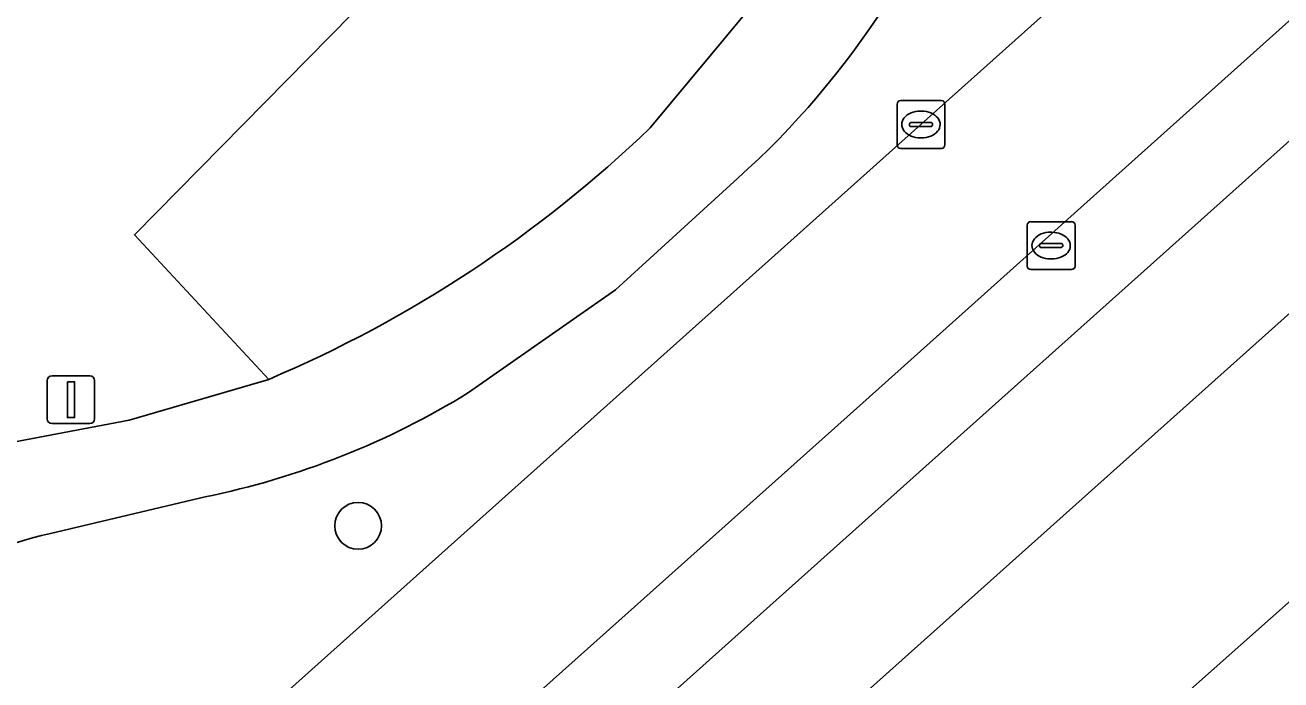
# Model space of a CAD drawing. Extents: x 162172 to 163187, y 382874 to 383685.
# Drawn here: x 162616.09 to 162642.35, y 383200.7 to 383214.38 of the extents above; entities that cross this region are included whole.
import ezdxf

# ---------------------------------------------------------------- set-up
doc = ezdxf.new("R2010")
doc.units = 0
for name, color, linetype in [('IMGEO_Berm_groen', 7, 'Continuous'), ('IMGEO_Boom', 7, 'Continuous'), ('IMGEO_Erf', 7, 'Continuous'), ('IMGEO_Groenvoorziening', 7, 'Continuous'), ('IMGEO_Hek', 7, 'Continuous'), ('IMGEO_Kolk', 7, 'Continuous'), ('IMGEO_Lichtmast', 7, 'Continuous'), ('IMGEO_Parkeervlak_open', 7, 'Continuous'), ('IMGEO_Rijbaan_lokaal_open', 7, 'Continuous'), ('IMGEO_Voetpad_gesloten', 7, 'Continuous'), ('IMGEO_Voetpad_open', 7, 'Continuous')]:
    doc.layers.add(name, color=color, linetype=linetype)

msp = doc.modelspace()

# ---------------------------------------------------------------- linework, layer by layer
at = {"layer": 'IMGEO_Berm_groen'}
for points in [[(162632.217, 383215.912), (162632.733, 383216.809), (162630.462, 383219.659), (162624.74, 383216.468), (162618.378, 383210.002), (162621.186, 383206.981)], [(162629.161, 383212.235), (162632.217, 383215.912)]]:
    msp.add_lwpolyline(points, dxfattribs=at)
msp.add_arc((162610.879, 383231.306), 26.418, 292.9638, 313.7907, dxfattribs=at)
at = {"layer": 'IMGEO_Boom'}
msp.add_circle((162623.054, 383203.92), 0.489, dxfattribs=at)
at = {"layer": 'IMGEO_Erf'}
msp.add_lwpolyline([(162692.642, 383246.796), (162622.24, 383184.334), (162683.702, 383170.501)], dxfattribs=at)
at = {"layer": 'IMGEO_Groenvoorziening'}
for points in [[(162621.087, 383200.028), (162634.825, 383212.308), (162648.558, 383224.594), (162664.524, 383238.887), (162682.786, 383255.183), (162694.039, 383265.267), (162692.78, 383266.853), (162685.727, 383274.676), (162683.85, 383272.761), (162682.952, 383271.387), (162681.533, 383267.742), (162680.901, 383265.269), (162677.894, 383259.501), (162670.493, 383252.848), (162672.884, 383250.606), (162664.454, 383243.618), (162662.446, 383245.946), (162649.984, 383234.92)], [(162689.625, 383250.21), (162689.305, 383250), (162664.293, 383227.801), (162660.781, 383224.678), (162625.12, 383192.791), (162627.743, 383189.782), (162624.342, 383186.791), (162621.746, 383189.775), (162621.727, 383189.758), (162619.551, 383187.812), (162618.811, 383184.628), (162656.37, 383176.3), (162664.103, 383174.592), (162683.655, 383170.289), (162683.702, 383170.501), (162622.24, 383184.334), (162692.642, 383246.796), (162709.753, 383226.486), (162712.311, 383195.573)], [(162615.248, 383205.554), (162618.269, 383206.125), (162621.186, 383206.981), (162618.378, 383210.002), (162624.74, 383216.468), (162630.462, 383219.659), (162632.733, 383216.809), (162634.719, 383222.024), (162635.475, 383227.035), (162635.943, 383230.477)], [(162630.993, 383211.185), (162628.435, 383208.852), (162625.366, 383206.705)], [(162619.857, 383204.525), (162616.619, 383203.761)]]:
    msp.add_lwpolyline(points, dxfattribs=at)
for centre, radius, start, end in [((162619.346, 383224.234), 17.491, 311.7488, 342.9775), ((162616.436, 383221.22), 17.042, 281.5794, 301.5996), ((162618.371, 383195.933), 8.022, 102.613, 124.6479)]:
    msp.add_arc(centre, radius, start, end, dxfattribs=at)
at = {"layer": 'IMGEO_Hek'}
msp.add_lwpolyline([(162683.702, 383170.501), (162622.24, 383184.334), (162692.642, 383246.796), (162709.753, 383226.486), (162712.533, 383192.884)], dxfattribs=at)
at = {"layer": 'IMGEO_Kolk'}
for p, q in [((162634.324, 383211.882), (162634.324, 383212.734)), ((162634.399, 383212.808), (162635.251, 383212.808)), ((162635.325, 383212.734), (162635.325, 383211.882)), ((162634.812, 383212.588), (162634.837, 383212.588)), ((162634.583, 383212.302), (162634.583, 383212.314)), ((162635.021, 383212.265), (162634.623, 383212.265)), ((162634.626, 383212.351), (162635.024, 383212.351)), ((162635.067, 383212.314), (162635.067, 383212.302)), ((162634.835, 383212.028), (162634.81, 383212.028)), ((162635.251, 383211.808), (162634.399, 383211.808)), ((162637.046, 383209.351), (162637.046, 383210.203)), ((162637.121, 383210.277), (162637.973, 383210.277)), ((162637.534, 383210.057), (162637.559, 383210.057)), ((162638.047, 383210.203), (162638.047, 383209.351)), ((162637.305, 383209.771), (162637.305, 383209.783)), ((162637.348, 383209.82), (162637.746, 383209.82)), ((162637.789, 383209.783), (162637.789, 383209.771)), ((162637.743, 383209.734), (162637.345, 383209.734)), ((162637.973, 383209.277), (162637.121, 383209.277)), ((162637.557, 383209.497), (162637.532, 383209.497))]:
    msp.add_line(p, q, dxfattribs=at)
for points in [[(162634.324, 383211.882), (162634.324, 383212.734)], [(162634.399, 383212.808), (162635.251, 383212.808)], [(162635.325, 383212.734), (162635.325, 383211.882)], [(162635.251, 383211.808), (162634.399, 383211.808)], [(162637.046, 383209.351), (162637.046, 383210.203)], [(162637.121, 383210.277), (162637.973, 383210.277)], [(162638.047, 383210.203), (162638.047, 383209.351)], [(162637.973, 383209.277), (162637.121, 383209.277)]]:
    msp.add_lwpolyline(points, dxfattribs=at)
for centre, radius, start, end in [((162634.401, 383212.732), 0.0765, 91.552, 178.448), ((162634.401, 383212.732), 0.0765, 91.552, 178.448), ((162635.249, 383212.732), 0.0765, 1.552, 88.448), ((162635.249, 383212.732), 0.0765, 1.552, 88.448), ((162634.623, 383212.311), 0.0403, 85.8775, 175.7526), ((162634.62, 383212.301), 0.0366, 178.938, 274.7102), ((162635.024, 383212.308), 0.043, 264.8664, 352.4533), ((162635.028, 383212.313), 0.0386, 1.7309, 96.639), ((162634.401, 383211.884), 0.0765, 181.552, 268.448), ((162634.401, 383211.884), 0.0765, 181.552, 268.448), ((162635.249, 383211.884), 0.0765, 271.552, 358.448), ((162635.249, 383211.884), 0.0765, 271.552, 358.448), ((162637.123, 383210.201), 0.0765, 91.552, 178.448), ((162637.123, 383210.201), 0.0765, 91.552, 178.448), ((162637.971, 383210.201), 0.0765, 1.552, 88.448), ((162637.971, 383210.201), 0.0765, 1.552, 88.448), ((162637.345, 383209.78), 0.0403, 85.8775, 175.7526), ((162637.342, 383209.77), 0.0366, 178.938, 274.7102), ((162637.746, 383209.777), 0.043, 264.8664, 352.4533), ((162637.75, 383209.782), 0.0386, 1.7309, 96.639), ((162637.123, 383209.353), 0.0765, 181.552, 268.448), ((162637.123, 383209.353), 0.0765, 181.552, 268.448), ((162637.971, 383209.353), 0.0765, 271.552, 358.448), ((162637.971, 383209.353), 0.0765, 271.552, 358.448)]:
    msp.add_arc(centre, radius, start, end, dxfattribs=at)
for centre, major_axis, ratio, start_param, end_param in [((162634.811, 383212.308), (-0.387, 0.002), 0.722429, 4.712389, 7.853982), ((162634.836, 383212.308), (-0.39, 0.002), 0.717154, 1.570796, 4.712389), ((162637.533, 383209.777), (-0.387, 0.002), 0.722429, 4.712389, 7.853982), ((162637.558, 383209.777), (-0.39, 0.002), 0.717154, 1.570796, 4.712389)]:
    msp.add_ellipse(centre, major_axis=major_axis, ratio=ratio, start_param=start_param, end_param=end_param, dxfattribs=at)
at = {"layer": 'IMGEO_Lichtmast'}
for p, q in [((162616.554, 383206.156), (162616.554, 383206.956)), ((162616.554, 383206.956), (162616.554, 383206.156)), ((162616.654, 383207.056), (162617.444, 383207.056)), ((162617.444, 383207.056), (162616.654, 383207.056)), ((162617.544, 383206.956), (162617.544, 383206.156)), ((162617.544, 383206.156), (162617.544, 383206.956)), ((162617.444, 383206.056), (162616.654, 383206.056)), ((162616.654, 383206.056), (162617.444, 383206.056))]:
    msp.add_line(p, q, dxfattribs=at)
msp.add_lwpolyline([(162616.974, 383206.931), (162617.124, 383206.931), (162617.124, 383206.181), (162616.974, 383206.181), (162616.974, 383206.931)], dxfattribs=at)
for centre, start, end in [((162616.654, 383206.956), 90, 180), ((162616.654, 383206.956), 90, 180), ((162617.444, 383206.956), 0, 90), ((162617.444, 383206.956), 360, 90), ((162616.654, 383206.156), 180, 270), ((162616.654, 383206.156), 180, 270), ((162617.444, 383206.156), 270, 0), ((162617.444, 383206.156), 270, 0)]:
    msp.add_arc(centre, 0.1, start, end, dxfattribs=at)
at = {"layer": 'IMGEO_Parkeervlak_open'}
for points in [[(162653.433, 383224.25), (162633.608, 383206.492), (162617.125, 383191.769)], [(162618.813, 383190.745), (162634.926, 383205.165), (162654.249, 383222.454)]]:
    msp.add_lwpolyline(points, dxfattribs=at)
at = {"layer": 'IMGEO_Rijbaan_lokaal_open'}
for points in [[(162724.646, 383292.66), (162710.175, 383279.702), (162709.576, 383279.162), (162702.963, 383273.247), (162702.05, 383272.428), (162696.436, 383267.414), (162694.039, 383265.267), (162682.786, 383255.183), (162664.524, 383238.887), (162648.558, 383224.594), (162634.825, 383212.308), (162621.087, 383200.028), (162606.584, 383187.068)], [(162608.683, 383184.225), (162617.125, 383191.769), (162633.608, 383206.492), (162653.433, 383224.25), (162656.506, 383227.023), (162661.664, 383231.644), (162662.517, 383232.384), (162671.138, 383240.123), (162685.741, 383253.185), (162685.879, 383253.318)]]:
    msp.add_lwpolyline(points, dxfattribs=at)
at = {"layer": 'IMGEO_Voetpad_gesloten'}
for points in [[(162635.943, 383230.477), (162635.475, 383227.035), (162634.719, 383222.024), (162632.733, 383216.809), (162632.217, 383215.912), (162629.161, 383212.235)], [(162625.366, 383206.705), (162628.435, 383208.852), (162630.993, 383211.185)], [(162621.186, 383206.981), (162618.269, 383206.125), (162615.248, 383205.554)], [(162616.619, 383203.761), (162619.857, 383204.525)]]:
    msp.add_lwpolyline(points, dxfattribs=at)
for centre, radius, start, end in [((162619.346, 383224.234), 17.491, 311.7488, 342.9775), ((162610.879, 383231.306), 26.418, 292.9638, 313.7907), ((162616.436, 383221.22), 17.042, 281.5794, 301.5996), ((162618.371, 383195.933), 8.022, 102.613, 124.6479)]:
    msp.add_arc(centre, radius, start, end, dxfattribs=at)
at = {"layer": 'IMGEO_Voetpad_open'}
for points in [[(162618.631, 383183.063), (162618.811, 383184.628), (162619.551, 383187.812), (162621.727, 383189.758), (162621.746, 383189.775), (162625.044, 383192.723), (162625.12, 383192.791), (162660.781, 383224.678), (162664.293, 383227.801), (162689.305, 383250), (162689.625, 383250.21)], [(162654.249, 383222.454), (162634.926, 383205.165), (162618.813, 383190.745)]]:
    msp.add_lwpolyline(points, dxfattribs=at)

doc.saveas('drawing.dxf')
